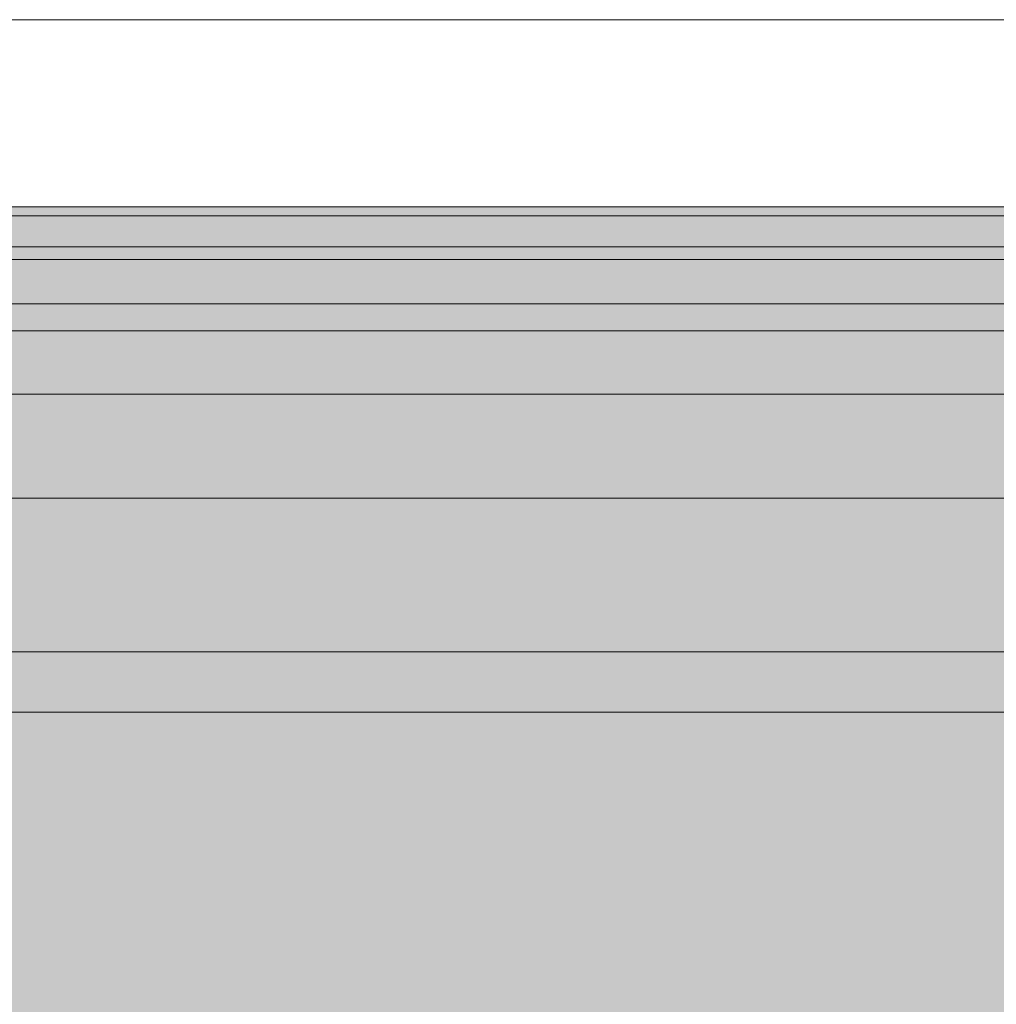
# Model space of a CAD drawing. Header units: metres. Extents: x -3.6 to 85.2, y -11 to 16.8.
# Tile 302 of 508: x 35.823 to 36.188, y 1.502 to 1.87. Entities that reach past the tile are written whole.
import ezdxf

# ---------------------------------------------------------------- set-up
doc = ezdxf.new("R2010")
doc.units = ezdxf.units.M
doc.header["$MEASUREMENT"] = 0
doc.linetypes.add('Achse', pattern=[0.2, 0.1, -0.05, 0, -0.05])
for name, color, linetype in [('653 - Abdeckung.TB Verkofferung', 7, 'Continuous'), ('Neubau_612 - Struktur.Stahlbau', 7, 'Continuous'), ('Neubau_701 - Einrichtung.Möbel', 7, 'Continuous')]:
    doc.layers.add(name, color=color, linetype=linetype)

msp = doc.modelspace()

# ---------------------------------------------------------------- hatches: boundary and pattern name
at = {"layer": '653 - Abdeckung.TB Verkofferung', "linetype": 'Continuous', "lineweight": 0, "true_color": 0x1c1c1c}
msp.add_hatch(color=250, dxfattribs=at).paths.add_polyline_path([(35.49908, 1.79998), (36.32503, 1.79998), (36.32503, 0.79998), (35.49908, 0.79998)])
at = {"layer": 'Neubau_701 - Einrichtung.Möbel', "linetype": 'Continuous', "lineweight": 0, "true_color": 0x3a3a3a}
for points in [[(36.29655, 1.79998), (35.54508, 1.79998), (35.54508, 1.79658), (36.29655, 1.79658)], [(36.29655, 1.79658), (35.54508, 1.79658), (35.54671, 1.78499), (36.29492, 1.78499)], [(36.29869, 1.78027), (36.29492, 1.78499), (35.54671, 1.78499), (35.54294, 1.78027), (35.59561, 1.78027), (35.59561, 1.76994), (35.59636, 1.76994), (35.59636, 1.78027), (36.24527, 1.78027), (36.24527, 1.76994), (36.24602, 1.76994), (36.24602, 1.78027)], [(35.59636, 1.78027), (35.59636, 1.76369), (36.24527, 1.76369), (36.24527, 1.78027)], [(35.59636, 1.75367), (36.24527, 1.75367), (36.24527, 1.76369), (35.59636, 1.76369)], [(36.24325, 1.75367), (35.59838, 1.75367), (35.59838, 1.6911), (36.24325, 1.6911)], [(36.24447, 1.6961), (36.24325, 1.6961), (36.24325, 1.6911), (35.59838, 1.6911), (35.59838, 1.6961), (35.59716, 1.6961), (35.59716, 1.63352), (36.24447, 1.63352)], [(35.59636, 1.63352), (35.59636, 1.611), (36.24527, 1.611), (36.24527, 1.63352)]]:
    msp.add_hatch(color=250, dxfattribs=at).paths.add_polyline_path(points)
h = msp.add_hatch(color=250, dxfattribs=at)
h.paths.add_polyline_path([(36.24527, 1.62351), (36.24527, 1.611), (35.59636, 1.611), (35.59636, 1.62351), (35.59561, 1.62351), (35.59561, 0.97645), (35.59636, 0.97645), (35.59636, 0.98897), (36.24527, 0.98897), (36.24527, 0.97645), (36.24602, 0.97645), (36.24602, 1.62351)])
h.paths.add_polyline_path([(35.66065, 1.10599), (35.66065, 1.49397), (36.18098, 1.49397), (36.18098, 1.10599)], flags=0)

# ---------------------------------------------------------------- linework, layer by layer
at = {"layer": '653 - Abdeckung.TB Verkofferung', "color": 1, "linetype": 'Continuous', "lineweight": 18, "flags": 128}
msp.add_lwpolyline([(35.49908, 1.79998), (36.32503, 1.79998), (36.32503, 0.79998), (35.49908, 0.79998)], close=True, dxfattribs=at)
at = {"layer": 'Neubau_612 - Struktur.Stahlbau', "color": 1, "linetype": 'Continuous', "lineweight": 13}
for p, q in [((35.63999, 1.86998), (36.19999, 1.86998)), ((35.63999, 1.72998), (36.19999, 1.72998))]:
    msp.add_line(p, q, dxfattribs=at)
at = {"layer": 'Neubau_612 - Struktur.Stahlbau', "color": 1, "linetype": 'Achse', "lineweight": 9}
msp.add_line((35.56999, 1.79998), (36.26999, 1.79998), dxfattribs=at)
at = {"layer": 'Neubau_701 - Einrichtung.Möbel', "color": 7, "linetype": 'Continuous', "lineweight": 13, "true_color": 0xebebeb}
for p, q in [((35.54508, 1.79998), (36.29655, 1.79998)), ((35.54508, 1.79658), (36.29655, 1.79658)), ((36.29492, 1.78499), (35.54671, 1.78499)), ((35.59636, 1.78027), (36.24527, 1.78027)), ((36.24527, 1.76369), (35.59636, 1.76369)), ((36.24527, 1.75367), (35.59636, 1.75367)), ((35.59838, 1.6911), (36.24325, 1.6911)), ((35.59636, 1.63352), (36.24527, 1.63352)), ((36.24527, 1.611), (35.59636, 1.611))]:
    msp.add_line(p, q, dxfattribs=at)

doc.saveas('drawing.dxf')
